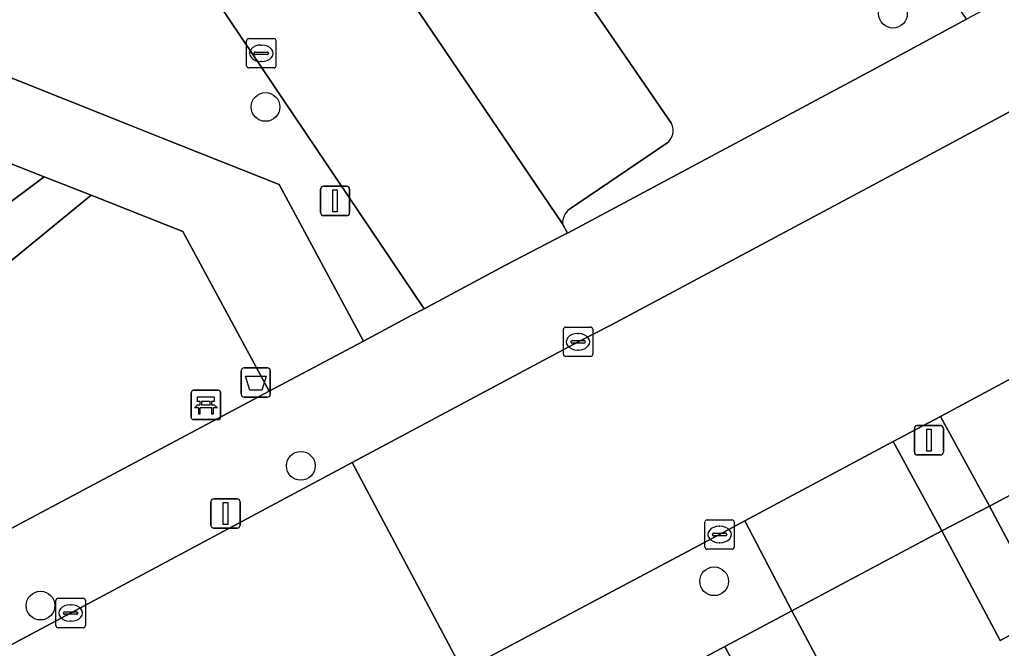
# Model space of a CAD drawing. Extents: x 159674 to 160531, y 382172 to 382904.
# Drawn here: x 159895.47 to 159928.92, y 382380.55 to 382401.95 of the extents above; entities that cross this region are included whole.
import ezdxf

# ---------------------------------------------------------------- set-up
doc = ezdxf.new("R2010")
doc.units = 0
for name, color, linetype in [('IMGEO_Afvalbak', 7, 'Continuous'), ('IMGEO_Bank', 7, 'Continuous'), ('IMGEO_Boom', 7, 'Continuous'), ('IMGEO_Groenvoorziening', 7, 'Continuous'), ('IMGEO_Kolk', 7, 'Continuous'), ('IMGEO_Lichtmast', 7, 'Continuous'), ('IMGEO_Parkeervlak_open', 7, 'Continuous'), ('IMGEO_Rijbaan_lokaal_gesloten', 7, 'Continuous'), ('IMGEO_Rijbaan_lokaal_open', 7, 'Continuous'), ('IMGEO_Voetpad_open', 7, 'Continuous')]:
    doc.layers.add(name, color=color, linetype=linetype)

msp = doc.modelspace()

# ---------------------------------------------------------------- linework, layer by layer
at = {"layer": 'IMGEO_Afvalbak'}
for p, q in [((159903.119, 382390.097), (159903.909, 382390.097)), ((159903.909, 382390.097), (159903.119, 382390.097)), ((159903.019, 382389.197), (159903.019, 382389.997)), ((159903.019, 382389.997), (159903.019, 382389.197)), ((159904.009, 382389.997), (159904.009, 382389.197)), ((159904.009, 382389.197), (159904.009, 382389.997)), ((159903.909, 382389.097), (159903.119, 382389.097)), ((159903.119, 382389.097), (159903.909, 382389.097))]:
    msp.add_line(p, q, dxfattribs=at)
msp.add_lwpolyline([(159903.162, 382389.811), (159903.866, 382389.811), (159903.717, 382389.341), (159903.311, 382389.341), (159903.162, 382389.811)], dxfattribs=at)
for centre, start, end in [((159903.119, 382389.997), 90, 180), ((159903.119, 382389.997), 90, 180), ((159903.909, 382389.997), 0, 90), ((159903.909, 382389.997), 360, 90), ((159903.119, 382389.197), 180, 270), ((159903.119, 382389.197), 180, 270), ((159903.909, 382389.197), 270, 0), ((159903.909, 382389.197), 270, 0)]:
    msp.add_arc(centre, 0.1, start, end, dxfattribs=at)
at = {"layer": 'IMGEO_Bank'}
for p, q in [((159901.318, 382388.408), (159901.318, 382389.249)), ((159901.318, 382389.249), (159901.318, 382388.408)), ((159901.393, 382389.333), (159902.234, 382389.333)), ((159902.234, 382389.333), (159901.393, 382389.333)), ((159902.318, 382389.258), (159902.318, 382388.417)), ((159902.318, 382388.417), (159902.318, 382389.258)), ((159902.015, 382388.731), (159901.622, 382388.731)), ((159901.627, 382388.839), (159901.627, 382388.945)), ((159901.671, 382388.945), (159901.671, 382388.839)), ((159901.959, 382388.951), (159901.677, 382388.951)), ((159901.677, 382388.833), (159901.959, 382388.833)), ((159901.965, 382388.839), (159901.965, 382388.945)), ((159902.009, 382388.945), (159902.009, 382388.839)), ((159902.243, 382388.333), (159901.402, 382388.333)), ((159901.402, 382388.333), (159902.243, 382388.333))]:
    msp.add_line(p, q, dxfattribs=at)
for points in [[(159901.621, 382388.951), (159901.535, 382388.951), (159901.535, 382389.112), (159902.098, 382389.112), (159902.098, 382388.951), (159902.015, 382388.951)], [(159901.565, 382388.731), (159901.423, 382388.731), (159901.535, 382388.833), (159901.621, 382388.833)], [(159901.615, 382388.724), (159901.615, 382388.517), (159901.572, 382388.517), (159901.572, 382388.724)], [(159902.015, 382388.833), (159902.098, 382388.833), (159902.21, 382388.731), (159902.071, 382388.731)], [(159902.065, 382388.724), (159902.065, 382388.517), (159902.021, 382388.517), (159902.021, 382388.724)]]:
    msp.add_lwpolyline(points, dxfattribs=at)
for centre, radius, start, end in [((159901.396, 382389.255), 0.0779, 92.4484, 184.2845), ((159901.396, 382389.255), 0.0779, 92.4484, 184.2845), ((159902.24, 382389.255), 0.0779, 2.4484, 94.2845), ((159902.24, 382389.255), 0.0779, 2.4484, 94.2845), ((159901.565, 382388.724), 0.00671, 2.8957, 87.1043), ((159901.622, 382388.724), 0.00671, 92.8957, 177.1043), ((159901.62, 382388.944), 0.00671, 2.8957, 87.1043), ((159901.62, 382388.84), 0.00671, 272.8957, 357.1043), ((159901.677, 382388.944), 0.00671, 92.8957, 177.1043), ((159901.677, 382388.84), 0.00671, 182.8957, 267.1043), ((159901.959, 382388.944), 0.00671, 2.8957, 87.1043), ((159901.959, 382388.84), 0.00671, 272.8957, 357.1043), ((159902.016, 382388.944), 0.00671, 92.8957, 177.1043), ((159902.016, 382388.84), 0.00671, 182.8957, 267.1043), ((159902.014, 382388.724), 0.00671, 2.8957, 87.1043), ((159902.071, 382388.724), 0.00671, 92.8957, 177.1043), ((159901.396, 382388.411), 0.0779, 182.4484, 274.2845), ((159901.396, 382388.411), 0.0779, 182.4484, 274.2845), ((159902.24, 382388.411), 0.0779, 272.4484, 4.2845), ((159902.24, 382388.411), 0.0779, 272.4484, 4.2845)]:
    msp.add_arc(centre, radius, start, end, dxfattribs=at)
at = {"layer": 'IMGEO_Boom'}
for centre in [(159925.223, 382402.151), (159903.847, 382398.977), (159905.05, 382386.76), (159919.13, 382382.831), (159896.182, 382382.003)]:
    msp.add_circle(centre, 0.489, dxfattribs=at)
at = {"layer": 'IMGEO_Groenvoorziening'}
for points in [[(159860.819, 382379.287), (159860.432, 382378.766), (159860.729, 382378.553), (159865.657, 382375.063), (159871.522, 382382.015), (159876.973, 382387.841), (159883.871, 382394.651), (159888.029, 382398.333), (159890.225, 382399.4), (159891.451, 382399.544), (159893.207, 382400.75), (159899.174, 382398.377), (159900.301, 382397.928), (159904.315, 382396.332), (159907.181, 382391.009), (159908.813, 382391.876), (159909.248, 382392.109), (159889.372, 382421.597), (159868.258, 382453.114)], [(159913.963, 382394.994), (159914.132, 382394.686), (159924.556, 382400.256), (159927.732, 382401.96), (159920.134, 382413.023), (159915.158, 382409.723)], [(159910.599, 382408.715), (159917.683, 382398.41)], [(159917.518, 382397.744), (159914.199, 382395.496)], [(159883.45, 382386.393), (159879.981, 382381.877), (159880.868, 382381.168), (159884.215, 382385.459), (159885.111, 382386.512), (159888.277, 382389.857), (159894.758, 382395.456), (159896.302, 382396.602), (159895.015, 382397.11)], [(159897.904, 382395.97), (159894.953, 382393.558), (159891.149, 382389.882), (159889.821, 382388.351), (159885.15, 382382.548), (159884.721, 382382.187), (159882.23, 382378.883)], [(159903.975, 382389.305), (159901.026, 382394.738), (159897.904, 382395.97)], [(159889.684, 382381.711), (159903.975, 382389.305)]]:
    msp.add_lwpolyline(points, dxfattribs=at)
for points in [[(159896.302, 382396.602), (159894.758, 382395.456), (159888.277, 382389.857), (159885.111, 382386.512), (159884.215, 382385.459), (159880.868, 382381.168), (159882.682, 382379.715), (159882.106, 382378.975), (159882.23, 382378.883), (159884.721, 382382.187), (159885.15, 382382.548), (159889.821, 382388.351), (159891.149, 382389.882), (159894.953, 382393.558), (159897.904, 382395.97)], [(159928.509, 382385.387), (159926.887, 382384.546), (159928.87, 382380.819), (159930.483, 382381.677)], [(159921.783, 382381.829), (159919.496, 382380.607), (159921.476, 382376.885), (159923.766, 382378.103)]]:
    msp.add_lwpolyline(points, close=True, dxfattribs=at)
for centre, radius, start, end in [((159917.207, 382398.174), 0.531, 305.8437, 26.3268), ((159914.584, 382395.008), 0.621, 128.3122, 181.3295)]:
    msp.add_arc(centre, radius, start, end, dxfattribs=at)
at = {"layer": 'IMGEO_Kolk'}
for p, q in [((159903.204, 382400.378), (159903.204, 382401.23)), ((159903.279, 382401.304), (159904.131, 382401.304)), ((159903.692, 382401.084), (159903.717, 382401.084)), ((159904.205, 382401.23), (159904.205, 382400.378)), ((159903.463, 382400.798), (159903.463, 382400.81)), ((159903.901, 382400.761), (159903.503, 382400.761)), ((159903.506, 382400.847), (159903.904, 382400.847)), ((159903.947, 382400.81), (159903.947, 382400.798)), ((159903.715, 382400.524), (159903.69, 382400.524)), ((159904.131, 382400.304), (159903.279, 382400.304)), ((159913.994, 382390.557), (159913.994, 382391.409)), ((159914.069, 382391.483), (159914.921, 382391.483)), ((159914.995, 382391.409), (159914.995, 382390.557)), ((159914.296, 382391.026), (159914.694, 382391.026)), ((159914.482, 382391.263), (159914.507, 382391.263)), ((159914.253, 382390.977), (159914.253, 382390.989)), ((159914.691, 382390.94), (159914.293, 382390.94)), ((159914.505, 382390.703), (159914.48, 382390.703)), ((159914.737, 382390.989), (159914.737, 382390.977)), ((159914.921, 382390.483), (159914.069, 382390.483)), ((159918.816, 382383.997), (159918.816, 382384.849)), ((159918.891, 382384.923), (159919.743, 382384.923)), ((159919.304, 382384.703), (159919.329, 382384.703)), ((159919.817, 382384.849), (159919.817, 382383.997)), ((159919.075, 382384.417), (159919.075, 382384.429)), ((159919.513, 382384.38), (159919.115, 382384.38)), ((159919.118, 382384.466), (159919.516, 382384.466)), ((159919.559, 382384.429), (159919.559, 382384.417)), ((159919.327, 382384.143), (159919.302, 382384.143)), ((159919.743, 382383.923), (159918.891, 382383.923)), ((159896.709, 382381.325), (159896.709, 382382.177)), ((159896.784, 382382.251), (159897.636, 382382.251)), ((159897.197, 382382.031), (159897.222, 382382.031)), ((159897.71, 382382.177), (159897.71, 382381.325)), ((159896.968, 382381.745), (159896.968, 382381.757)), ((159897.406, 382381.708), (159897.008, 382381.708)), ((159897.011, 382381.794), (159897.409, 382381.794)), ((159897.452, 382381.757), (159897.452, 382381.745)), ((159897.22, 382381.471), (159897.195, 382381.471)), ((159897.636, 382381.251), (159896.784, 382381.251))]:
    msp.add_line(p, q, dxfattribs=at)
for points in [[(159903.204, 382400.378), (159903.204, 382401.23)], [(159903.279, 382401.304), (159904.131, 382401.304)], [(159904.205, 382401.23), (159904.205, 382400.378)], [(159904.131, 382400.304), (159903.279, 382400.304)], [(159913.994, 382390.557), (159913.994, 382391.409)], [(159914.069, 382391.483), (159914.921, 382391.483)], [(159914.995, 382391.409), (159914.995, 382390.557)], [(159914.921, 382390.483), (159914.069, 382390.483)], [(159918.816, 382383.997), (159918.816, 382384.849)], [(159918.891, 382384.923), (159919.743, 382384.923)], [(159919.817, 382384.849), (159919.817, 382383.997)], [(159919.743, 382383.923), (159918.891, 382383.923)], [(159896.709, 382381.325), (159896.709, 382382.177)], [(159896.784, 382382.251), (159897.636, 382382.251)], [(159897.71, 382382.177), (159897.71, 382381.325)], [(159897.636, 382381.251), (159896.784, 382381.251)]]:
    msp.add_lwpolyline(points, dxfattribs=at)
for centre, radius, start, end in [((159903.281, 382401.228), 0.0765, 91.552, 178.448), ((159903.281, 382401.228), 0.0765, 91.552, 178.448), ((159904.129, 382401.228), 0.0765, 1.552, 88.448), ((159904.129, 382401.228), 0.0765, 1.552, 88.448), ((159903.503, 382400.807), 0.0403, 85.8775, 175.7526), ((159903.5, 382400.797), 0.0366, 178.938, 274.7102), ((159903.904, 382400.804), 0.043, 264.8664, 352.4533), ((159903.908, 382400.809), 0.0386, 1.7309, 96.639), ((159903.281, 382400.38), 0.0765, 181.552, 268.448), ((159903.281, 382400.38), 0.0765, 181.552, 268.448), ((159904.129, 382400.38), 0.0765, 271.552, 358.448), ((159904.129, 382400.38), 0.0765, 271.552, 358.448), ((159914.071, 382391.407), 0.0765, 91.552, 178.448), ((159914.071, 382391.407), 0.0765, 91.552, 178.448), ((159914.919, 382391.407), 0.0765, 1.552, 88.448), ((159914.919, 382391.407), 0.0765, 1.552, 88.448), ((159914.293, 382390.986), 0.0403, 85.8775, 175.7526), ((159914.698, 382390.988), 0.0386, 1.7309, 96.639), ((159914.29, 382390.976), 0.0366, 178.938, 274.7102), ((159914.694, 382390.983), 0.043, 264.8664, 352.4533), ((159914.071, 382390.559), 0.0765, 181.552, 268.448), ((159914.071, 382390.559), 0.0765, 181.552, 268.448), ((159914.919, 382390.559), 0.0765, 271.552, 358.448), ((159914.919, 382390.559), 0.0765, 271.552, 358.448), ((159918.893, 382384.847), 0.0765, 91.552, 178.448), ((159918.893, 382384.847), 0.0765, 91.552, 178.448), ((159919.741, 382384.847), 0.0765, 1.552, 88.448), ((159919.741, 382384.847), 0.0765, 1.552, 88.448), ((159919.115, 382384.426), 0.0403, 85.8775, 175.7526), ((159919.112, 382384.416), 0.0366, 178.938, 274.7102), ((159919.516, 382384.423), 0.043, 264.8664, 352.4533), ((159919.52, 382384.428), 0.0386, 1.7309, 96.639), ((159918.893, 382383.999), 0.0765, 181.552, 268.448), ((159918.893, 382383.999), 0.0765, 181.552, 268.448), ((159919.741, 382383.999), 0.0765, 271.552, 358.448), ((159919.741, 382383.999), 0.0765, 271.552, 358.448), ((159896.786, 382382.175), 0.0765, 91.552, 178.448), ((159896.786, 382382.175), 0.0765, 91.552, 178.448), ((159897.634, 382382.175), 0.0765, 1.552, 88.448), ((159897.634, 382382.175), 0.0765, 1.552, 88.448), ((159897.008, 382381.754), 0.0403, 85.8775, 175.7526), ((159897.005, 382381.744), 0.0366, 178.938, 274.7102), ((159897.409, 382381.751), 0.043, 264.8664, 352.4533), ((159897.413, 382381.756), 0.0386, 1.7309, 96.639), ((159896.786, 382381.327), 0.0765, 181.552, 268.448), ((159896.786, 382381.327), 0.0765, 181.552, 268.448), ((159897.634, 382381.327), 0.0765, 271.552, 358.448), ((159897.634, 382381.327), 0.0765, 271.552, 358.448)]:
    msp.add_arc(centre, radius, start, end, dxfattribs=at)
for centre, major_axis, ratio, start_param, end_param in [((159903.691, 382400.804), (-0.387, 0.002), 0.722429, 4.712389, 7.853982), ((159903.716, 382400.804), (-0.39, 0.002), 0.717154, 1.570796, 4.712389), ((159914.481, 382390.983), (-0.387, 0.002), 0.722429, 4.712389, 7.853982), ((159914.506, 382390.983), (-0.39, 0.002), 0.717154, 1.570796, 4.712389), ((159919.303, 382384.423), (-0.387, 0.002), 0.722429, 4.712389, 7.853982), ((159919.328, 382384.423), (-0.39, 0.002), 0.717154, 1.570796, 4.712389), ((159897.196, 382381.751), (-0.387, 0.002), 0.722429, 4.712389, 7.853982), ((159897.221, 382381.751), (-0.39, 0.002), 0.717154, 1.570796, 4.712389)]:
    msp.add_ellipse(centre, major_axis=major_axis, ratio=ratio, start_param=start_param, end_param=end_param, dxfattribs=at)
at = {"layer": 'IMGEO_Lichtmast'}
for p, q in [((159905.724, 382395.379), (159905.724, 382396.179)), ((159905.724, 382396.179), (159905.724, 382395.379)), ((159905.824, 382396.279), (159906.614, 382396.279)), ((159906.614, 382396.279), (159905.824, 382396.279)), ((159906.714, 382396.179), (159906.714, 382395.379)), ((159906.714, 382395.379), (159906.714, 382396.179)), ((159906.614, 382395.279), (159905.824, 382395.279)), ((159905.824, 382395.279), (159906.614, 382395.279)), ((159925.951, 382387.23), (159925.951, 382388.03)), ((159925.951, 382388.03), (159925.951, 382387.23)), ((159926.051, 382388.13), (159926.841, 382388.13)), ((159926.841, 382388.13), (159926.051, 382388.13)), ((159926.941, 382388.03), (159926.941, 382387.23)), ((159926.941, 382387.23), (159926.941, 382388.03)), ((159926.841, 382387.13), (159926.051, 382387.13)), ((159926.051, 382387.13), (159926.841, 382387.13)), ((159901.989, 382384.739), (159901.989, 382385.539)), ((159901.989, 382385.539), (159901.989, 382384.739)), ((159902.089, 382385.639), (159902.879, 382385.639)), ((159902.879, 382385.639), (159902.089, 382385.639)), ((159902.979, 382385.539), (159902.979, 382384.739)), ((159902.979, 382384.739), (159902.979, 382385.539)), ((159902.879, 382384.639), (159902.089, 382384.639)), ((159902.089, 382384.639), (159902.879, 382384.639))]:
    msp.add_line(p, q, dxfattribs=at)
for points in [[(159906.144, 382396.154), (159906.294, 382396.154), (159906.294, 382395.404), (159906.144, 382395.404), (159906.144, 382396.154)], [(159926.371, 382388.005), (159926.521, 382388.005), (159926.521, 382387.255), (159926.371, 382387.255), (159926.371, 382388.005)], [(159902.409, 382385.514), (159902.559, 382385.514), (159902.559, 382384.764), (159902.409, 382384.764), (159902.409, 382385.514)]]:
    msp.add_lwpolyline(points, dxfattribs=at)
for centre, start, end in [((159905.824, 382396.179), 90, 180), ((159905.824, 382396.179), 90, 180), ((159906.614, 382396.179), 0, 90), ((159906.614, 382396.179), 360, 90), ((159905.824, 382395.379), 180, 270), ((159905.824, 382395.379), 180, 270), ((159906.614, 382395.379), 270, 0), ((159906.614, 382395.379), 270, 0), ((159926.051, 382388.03), 90, 180), ((159926.051, 382388.03), 90, 180), ((159926.841, 382388.03), 0, 90), ((159926.841, 382388.03), 360, 90), ((159926.051, 382387.23), 180, 270), ((159926.051, 382387.23), 180, 270), ((159926.841, 382387.23), 270, 0), ((159926.841, 382387.23), 270, 0), ((159902.089, 382385.539), 90, 180), ((159902.089, 382385.539), 90, 180), ((159902.879, 382385.539), 0, 90), ((159902.879, 382385.539), 360, 90), ((159902.089, 382384.739), 180, 270), ((159902.089, 382384.739), 180, 270), ((159902.879, 382384.739), 270, 0), ((159902.879, 382384.739), 270, 0)]:
    msp.add_arc(centre, 0.1, start, end, dxfattribs=at)
at = {"layer": 'IMGEO_Parkeervlak_open'}
for points in [[(159917.683, 382398.41), (159910.599, 382408.715)], [(159905.969, 382406.788), (159913.963, 382394.994)], [(159914.199, 382395.496), (159917.518, 382397.744)]]:
    msp.add_lwpolyline(points, dxfattribs=at)
for centre, radius, start, end in [((159917.207, 382398.174), 0.531, 305.8437, 26.3268), ((159914.584, 382395.008), 0.621, 128.3122, 181.3295)]:
    msp.add_arc(centre, radius, start, end, dxfattribs=at)
at = {"layer": 'IMGEO_Rijbaan_lokaal_gesloten'}
msp.add_lwpolyline([(159956.561, 382404.202), (159957.027, 382404.415), (159971.594, 382411.249), (159963.588, 382417.082), (159951.117, 382410.379), (159948.098, 382408.904), (159931.751, 382400.186), (159926.173, 382397.188), (159915.606, 382391.545), (159914.495, 382390.981), (159906.798, 382386.87), (159910.565, 382379.779), (159919.315, 382384.424), (159920.172, 382384.892), (159925.235, 382387.585), (159926.838, 382388.444), (159932.202, 382391.318), (159938.214, 382394.508), (159951.131, 382401.378)], close=True, dxfattribs=at)
at = {"layer": 'IMGEO_Rijbaan_lokaal_open'}
for points in [[(159867.494, 382454.255), (159868.258, 382453.114), (159889.372, 382421.597), (159909.248, 382392.109), (159912.019, 382393.591), (159914.011, 382394.622), (159914.132, 382394.686), (159913.963, 382394.994), (159905.969, 382406.788), (159905.732, 382407.117), (159905.803, 382407.165), (159903.89, 382410.089), (159903.561, 382409.869), (159903.352, 382409.68)], [(159910.565, 382379.779), (159906.798, 382386.87), (159897.21, 382381.749), (159889.919, 382377.867)]]:
    msp.add_lwpolyline(points, dxfattribs=at)
at = {"layer": 'IMGEO_Voetpad_open'}
for points in [[(159964.863, 382421.789), (159961.663, 382420.078), (159960.402, 382419.404), (159955.991, 382417.045), (159955.44, 382416.75), (159944.408, 382410.851), (159941.502, 382409.297), (159938.215, 382407.586), (159929.814, 382403.078), (159927.732, 382401.96), (159924.556, 382400.256), (159914.132, 382394.686), (159914.011, 382394.622), (159912.019, 382393.591), (159909.248, 382392.109), (159908.813, 382391.876), (159907.181, 382391.009), (159903.975, 382389.305), (159889.684, 382381.711)], [(159895.015, 382397.11), (159896.302, 382396.602), (159897.904, 382395.97), (159901.026, 382394.738), (159903.975, 382389.305), (159907.181, 382391.009), (159904.315, 382396.332), (159900.301, 382397.928), (159899.174, 382398.377), (159893.207, 382400.75), (159891.451, 382399.544), (159890.901, 382399.166)], [(159889.919, 382377.867), (159897.21, 382381.749), (159906.798, 382386.87), (159914.495, 382390.981), (159915.606, 382391.545), (159926.173, 382397.188), (159931.751, 382400.186)], [(159933.872, 382388.24), (159928.509, 382385.387), (159930.483, 382381.677), (159928.87, 382380.819), (159926.887, 382384.546), (159921.783, 382381.829), (159923.766, 382378.103)], [(159916.2, 382378.847), (159919.496, 382380.607), (159921.783, 382381.829), (159920.172, 382384.892), (159919.315, 382384.424), (159910.565, 382379.779)], [(159921.476, 382376.885), (159919.496, 382380.607), (159916.2, 382378.847)]]:
    msp.add_lwpolyline(points, dxfattribs=at)
for points in [[(159926.838, 382388.444), (159928.509, 382385.387), (159933.872, 382388.24), (159932.202, 382391.318)], [(159925.235, 382387.585), (159926.887, 382384.546), (159928.509, 382385.387), (159926.838, 382388.444)], [(159920.172, 382384.892), (159921.783, 382381.829), (159926.887, 382384.546), (159925.235, 382387.585)]]:
    msp.add_lwpolyline(points, close=True, dxfattribs=at)

doc.saveas('drawing.dxf')
